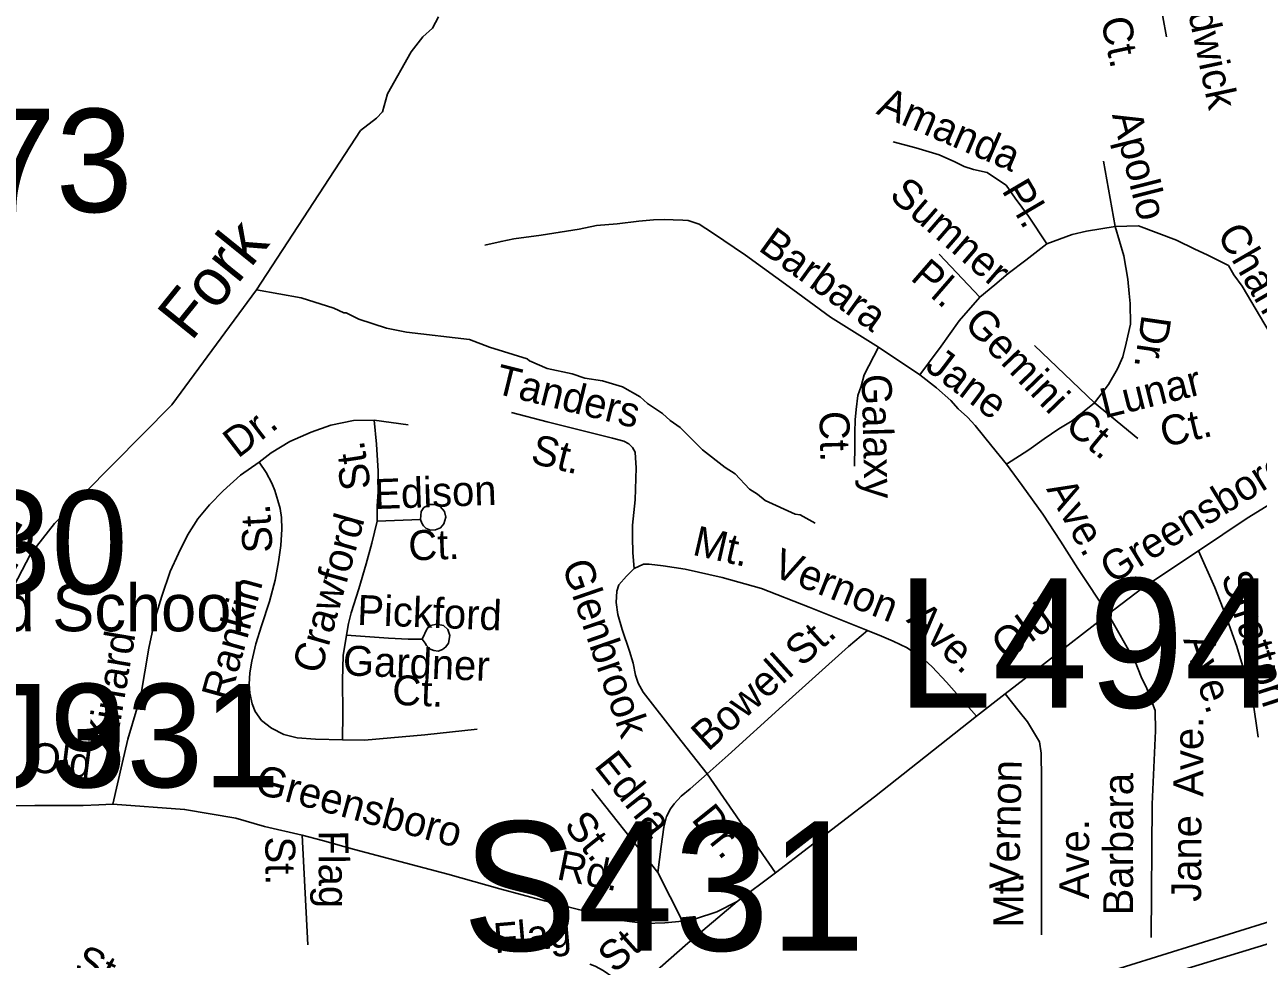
# Model space of a CAD drawing. Extents: x 1547597 to 1699558, y 810033 to 920809.
# Drawn here: x 1640698 to 1644617, y 857071 to 860039 of the extents above; entities that cross this region are included whole.
import ezdxf

# ---------------------------------------------------------------- set-up
doc = ezdxf.new("R2010")
doc.units = 0
for name, color, linetype in [('Exist Cultural Educational Facility High Label', 7, 'Continuous'), ('Exist Hydrographic Creek Single Shore', 7, 'Continuous'), ('Exist Hydrographic Creek Single Shore Label', 7, 'Continuous'), ('Exist Hydrographic Misc Water Feature', 7, 'Continuous'), ('Exist Road Non-System Structure Non-Sys Other Number Label', 7, 'Continuous'), ('Exist Road Non-System Type 51', 7, 'Continuous'), ('Exist Road Non-System Type 51 Label', 7, 'Continuous'), ('Exist Road Primary Interstate Divided Center Attributed', 7, 'Continuous'), ('Exist Road Primary Interstate Structure Cantilever Sign Number Label', 7, 'Continuous'), ('Exist Road Primary Interstate Structure Ovrhead Sign Number Label', 7, 'Continuous')]:
    doc.layers.add(name, color=color, linetype=linetype)

msp = doc.modelspace()

# ---------------------------------------------------------------- linework, layer by layer
at = {"layer": 'Exist Hydrographic Creek Single Shore'}
msp.add_lwpolyline([(1640284.2, 857511.6), (1640292.4, 857570.4), (1640315.6, 857651.7), (1640392, 857737.7), (1640716.6, 858357.6), (1640792.5, 858455.7), (1641165, 858832.4), (1641434, 859196.6), (1641764.9, 859702.9), (1641815.5, 859742), (1641834.5, 859762), (1641850.4, 859819), (1641925.8, 859953), (1641962.2, 860000.5), (1641993.3, 860027.9), (1642012.3, 860063.8)], dxfattribs=at)
at = {"layer": 'Exist Hydrographic Misc Water Feature'}
msp.add_lwpolyline([(1643209.2, 858456.7), (1643161.4, 858483), (1643145.4, 858485.2), (1643049.8, 858528), (1643026, 858548.1), (1643000.1, 858564.3), (1642954.5, 858612.6), (1642922.7, 858632.9), (1642851.1, 858689.4), (1642779.7, 858759.9), (1642747.9, 858782.2), (1642724.1, 858804.4), (1642676.3, 858836.7), (1642652.6, 858856.9), (1642596.8, 858889.3), (1642533, 858907.8), (1642477.1, 858916.3), (1642437.2, 858930.6), (1642357.5, 858947.2), (1642301.7, 858971.6), (1642293.7, 858977.7), (1642174.2, 859014.6), (1642110.4, 859039.1), (1641910.8, 859062.7), (1641846.9, 859075.2), (1641759.1, 859103.9), (1641719.4, 859124.2), (1641711.4, 859124.3), (1641679.5, 859138.5), (1641575.8, 859171.4), (1641434, 859196.6)], dxfattribs=at)
at = {"layer": 'Exist Road Non-System Type 51'}
for p, q in [((1644292, 860181.3), (1644324.7, 860000)), ((1644162.2, 859397.7), (1644124.6, 859605.7)), ((1643732.5, 859174), (1643602.5, 859310.6)), ((1643541.9, 858927.4), (1643409.9, 859015.2)), ((1643905.9, 859020.3), (1644096.6, 858838.8)), ((1644096.6, 858838.8), (1644233.9, 858725.1)), ((1641915.9, 858768), (1641807.9, 858783)), ((1641817.2, 858463.1), (1641955.2, 858467.8)), ((1643812.9, 857914.2), (1643721.7, 857843.1)), ((1642865.7, 857660.1), (1643082.7, 857345.8)), ((1642499.5, 857611.3), (1642709, 857347.5)), ((1641579.1, 857465.8), (1641597.6, 857117.2)), ((1642709, 857347.5), (1642787.2, 857192.7)), ((1643082.7, 857345.8), (1642961, 857255.3))]:
    msp.add_line(p, q, dxfattribs=at)
for points in [[(1643945.2, 859342.9), (1643886.1, 859431), (1643844.2, 859488), (1643815.2, 859528.9), (1643778.7, 859553.6), (1643755.1, 859569.8), (1643712.1, 859579.4), (1643682.3, 859588.8), (1643653, 859603.8), (1643602.6, 859625.4), (1643528.8, 859648.1), (1643456.9, 859666.8)], [(1643409.9, 859015.2), (1643258.1, 859110.5), (1643137.9, 859198.6), (1642988, 859306.7), (1642882.8, 859377.7), (1642840.7, 859405.2), (1642805.8, 859417.3), (1642788.7, 859418.2), (1642758.1, 859419.1), (1642730.2, 859420.9), (1642695, 859419.1), (1642649.1, 859414.6), (1642580.2, 859407), (1642514.2, 859401.2), (1642458.7, 859390.2), (1642398.7, 859380.6), (1642338.3, 859370.5), (1642251.9, 859358.7), (1642211.3, 859350.6), (1642159.1, 859338.9)], [(1644162.2, 859397.7), (1644071.1, 859382.9), (1644025, 859373.2), (1643945.2, 859342.9)], [(1644096.6, 858838.8), (1644140.7, 858896.5), (1644169.5, 858946.5), (1644186.5, 858984.4), (1644197.1, 859028.2), (1644210.5, 859088), (1644209.6, 859153.3), (1644206.8, 859185.2), (1644201.7, 859230.9), (1644189.1, 859305), (1644162.2, 859397.7)], [(1644162.2, 859397.7), (1644235.6, 859399.9), (1644357.2, 859355.1), (1644414.5, 859326.5), (1644453.8, 859308.6), (1644521.8, 859274.5), (1644538.6, 859244.3), (1644565.5, 859208.4), (1644709.6, 858964.9), (1644880.1, 858652.3)], [(1643945.2, 859342.9), (1643878.6, 859291.2), (1643821.7, 859249.3), (1643779.8, 859212.7), (1643732.5, 859174)], [(1643732.5, 859174), (1643665.9, 859098.5), (1643608.9, 859018.2), (1643568.6, 858964.6), (1643541.9, 858927.4)], [(1643409.9, 859015.2), (1643364.6, 858927.4), (1643354.6, 858891.5), (1643344, 858861.7), (1643339.3, 858816.9), (1643335.7, 858784.3), (1643335.4, 858743.7), (1643335.4, 858702.1), (1643333.8, 858637.2)], [(1643541.9, 858927.4), (1643594.4, 858885.7), (1643639.6, 858845.9), (1643663.6, 858818.9), (1643693.3, 858792.9), (1643717, 858766.6), (1643744.1, 858733.3), (1643770.3, 858700.3), (1643816.9, 858643.7)], [(1643816.9, 858643.7), (1643888.1, 858689.5), (1643936.4, 858724.3), (1643983, 858755.7), (1644025.4, 858781.1), (1644096.6, 858838.8)], [(1642633.6, 858312), (1642630, 858362.1), (1642628.6, 858411.5), (1642628.8, 858450), (1642637.4, 858530), (1642640.3, 858631.8), (1642638.5, 858663.9), (1642636.7, 858681.9), (1642628.8, 858696.1), (1642617, 858708.1), (1642601, 858716.3), (1642565.2, 858726.6), (1642357.7, 858778.2), (1642244, 858807.2)], [(1641807.9, 858783), (1641742.5, 858782.5), (1641669.9, 858767.2), (1641607.8, 858744.7), (1641539.6, 858715.2), (1641481.2, 858679.8), (1641443, 858650.3)], [(1641807.9, 858783), (1641815.4, 858707), (1641820.6, 858620.9), (1641820.1, 858554.8), (1641817.6, 858510.9), (1641817.2, 858463.1)], [(1641443, 858650.3), (1641382.8, 858608.8), (1641328.3, 858559), (1641284.6, 858514.5), (1641247.5, 858469.8), (1641215, 858418.1), (1641186.6, 858360.4), (1641160, 858302.7), (1641133.4, 858224.8), (1641112.9, 858159), (1641092, 858059.2), (1641066.6, 857909.6), (1641025.2, 857770.9), (1641007.1, 857692.8), (1640978.1, 857563.8)], [(1641707.1, 857768.1), (1641621.3, 857770.9), (1641563.3, 857775.2), (1641521.3, 857785.7), (1641481.5, 857805.9), (1641449.8, 857830.2), (1641430.1, 857858.4), (1641420.2, 857882.4), (1641412.5, 857916.6), (1641410.9, 857944.6), (1641413.2, 857980.6), (1641419.4, 858018.5), (1641432.3, 858072.9), (1641450.5, 858130.1), (1641475.1, 858207.9), (1641493.6, 858275.7), (1641504.2, 858333.7), (1641510.9, 858385.2), (1641515.1, 858437.6), (1641513.9, 858474.2), (1641508.9, 858503.1), (1641502, 858527.7), (1641492.2, 858559.7), (1641482.5, 858583.7), (1641464.6, 858617.5), (1641443, 858650.3)], [(1643816.9, 858643.7), (1643866.2, 858576.2), (1643932.1, 858484.9), (1643987.8, 858398.6), (1644043.6, 858312.4), (1644139.9, 858167.8)], [(1644776.2, 858591.4), (1644581, 858472.2), (1644426.4, 858368.2)], [(1641955.2, 858467.8), (1641957.3, 858493.8), (1641965.6, 858505.7), (1641983.6, 858515.5), (1641999.6, 858515.4), (1642017.5, 858509.2), (1642031.3, 858493.1), (1642035.2, 858475.8), (1642029.3, 858453.7), (1642018.9, 858441.3), (1642003, 858435.5), (1641986.9, 858433.6), (1641972.8, 858439.7), (1641965, 858447.6), (1641959.2, 858455.8), (1641955.2, 858467.8)], [(1641817.2, 858463.1), (1641800.6, 858393.2), (1641782.1, 858327.3), (1641759.4, 858247.5), (1641734.7, 858171.8), (1641726.4, 858137.9), (1641719.6, 858100.4)], [(1644426.4, 858368.2), (1644246.4, 858249), (1644139.9, 858167.8)], [(1644426.4, 858368.2), (1644478.1, 858252.4), (1644512.8, 858165.5), (1644548, 858065.1), (1644599.7, 857894.3), (1644616, 857777.3)], [(1643375.4, 858115.8), (1643190.2, 858189.4), (1643038.7, 858248.5), (1642913.2, 858283.7), (1642795.4, 858310.7), (1642725.6, 858321.3), (1642681.5, 858325.6), (1642663.7, 858325.8), (1642633.6, 858312)], [(1642633.6, 858312), (1642609.3, 858288.3), (1642585.1, 858260.5), (1642578.3, 858240.1), (1642576.6, 858204.5), (1642582.2, 858166.6), (1642595.8, 858118.5), (1642619.3, 858050.1), (1642630.9, 858012.1), (1642638.5, 857974.1), (1642646.2, 857947.9), (1642662, 857919.8), (1642770.7, 857780.9), (1642865.7, 857660.1)], [(1644139.9, 858167.8), (1643937.1, 858010.5), (1643812.9, 857914.2)], [(1644139.9, 858167.8), (1644225.7, 858017.1), (1644244.3, 857968.7), (1644262.9, 857931.4), (1644288.7, 857861), (1644290, 857796.9), (1644279.7, 857564.1), (1644276, 857141.2)], [(1641959.9, 858087.8), (1641976.2, 858121.6), (1641988.2, 858131.6), (1642006.3, 858135.4), (1642028.2, 858131.2), (1642042.2, 858119.1), (1642048, 858099.2), (1642043.7, 858075), (1642035.6, 858063.2), (1642025.5, 858055.2), (1642011.5, 858049.5), (1641997.6, 858051.6), (1641983.5, 858057.7), (1641973.7, 858067.7), (1641969.6, 858075.7), (1641959.9, 858087.8)], [(1641719.6, 858100.4), (1641709.5, 858036), (1641706.9, 857958), (1641708, 857851.9), (1641707.1, 857768.1)], [(1641719.6, 858100.4), (1641853.9, 858090.7), (1641915.9, 858088.2), (1641959.9, 858087.8)], [(1643375.4, 858115.8), (1643314.9, 858064.2), (1643105.4, 857876.2), (1642932.1, 857719.6), (1642865.7, 857660.1)], [(1643721.7, 857843.1), (1643625.8, 857951.7), (1643580.4, 858000), (1643556.6, 858022.3), (1643532.7, 858038.4), (1643500.9, 858060.6), (1643457.1, 858081.1), (1643419.2, 858097.3), (1643375.4, 858115.8)], [(1643812.9, 857914.2), (1643856.9, 857858.7), (1643882.9, 857825.1), (1643921.6, 857761.5), (1643927.3, 857725.6), (1643927.6, 857644.3), (1643927.6, 857441), (1643927.6, 857148.7)], [(1643721.7, 857843.1), (1643397.3, 857587.5), (1643082.7, 857345.8)], [(1642135.2, 857802.4), (1641969.1, 857783.8), (1641861.1, 857774.8), (1641777.1, 857767.5), (1641707.1, 857768.1)], [(1642865.7, 857660.1), (1642811.3, 857612.6), (1642783.2, 857589), (1642760.9, 857565.2), (1642748.8, 857549.2), (1642736.5, 857525.3), (1642728.2, 857491.4), (1642719.7, 857429.6), (1642709, 857347.5)], [(1640978.1, 857563.8), (1640932.7, 857562), (1640883.7, 857560.2), (1640792.9, 857560.2), (1640729.4, 857560.2), (1640640.4, 857558.4), (1640486.2, 857547.5), (1640351.8, 857533), (1640184.8, 857513), (1640103.2, 857498.6), (1640029.5, 857488.3), (1639978.1, 857481.4), (1639899.2, 857467.7), (1639852.9, 857460.8), (1639789.5, 857450.5)], [(1641579.1, 857465.8), (1641459.2, 857493.6), (1641368.8, 857519.7), (1641205.4, 857547.5), (1640978.1, 857563.8)], [(1642787.2, 857192.7), (1642731.6, 857187.5), (1642669, 857185.7), (1642594.3, 857194.4), (1642535.2, 857210.1), (1642456.9, 857229.2), (1642349.2, 857257), (1642207.3, 857295.3), (1642042.2, 857342.3), (1641889.2, 857382.3), (1641745, 857420.5), (1641643.5, 857448.4), (1641579.1, 857465.8)], [(1642961, 857255.3), (1642804.6, 857123.1), (1642689.9, 857022.2), (1642634.2, 856963.1), (1642596, 856992.7), (1642576.9, 857004.9), (1642566.5, 857015.3), (1642535.2, 857036.2), (1642510.5, 857049.4), (1642492.6, 857055.6)], [(1642961, 857255.3), (1642896.7, 857222.3), (1642828.9, 857199.7), (1642787.2, 857192.7)]]:
    msp.add_lwpolyline(points, dxfattribs=at)
at = {"layer": 'Exist Road Primary Interstate Divided Center Attributed'}
for points in [[(1646680, 857832.7), (1646536.1, 857788.7), (1645205.8, 857361.3), (1644656.5, 857192.1), (1644078.8, 857013.2), (1643956.5, 856968), (1642794, 856598)], [(1644279.6, 857008.4), (1644640.3, 857118), (1645096.7, 857252.1), (1645504.8, 857392.2), (1645777.5, 857477), (1646059.4, 857573.7)]]:
    msp.add_lwpolyline(points, dxfattribs=at)

# ---------------------------------------------------------------- texts
at = {"layer": 'Exist Cultural Educational Facility High Label'}
msp.add_text('Skyland School', height=150, dxfattribs=at).set_placement((1640016, 858113))
at = {"layer": 'Exist Hydrographic Creek Single Shore Label'}
for s, rotation, p in [('Fork', 51.1289, (1641226.7, 859030.6)), ('Middle', 59.6926, (1640442.9, 857921.6))]:
    msp.add_text(s, height=150, rotation=rotation, dxfattribs=at).set_placement(p)
at = {"layer": 'Exist Road Non-System Structure Non-Sys Other Number Label'}
for s, p in [('J373', (1640089.2, 859444)), ('J330', (1640074.3, 858231.8)), ('J9', (1640557.3, 857617.9)), ('J331', (1640557.3, 857617.9))]:
    msp.add_text(s, height=328.08, dxfattribs=at).set_placement(p)
at = {"layer": 'Exist Road Non-System Type 51 Label'}
for s, rotation, p in [('Hardwick', 282.0244, (1644351, 860275.4)), ('Ct.', 282.0244, (1644115.6, 860054.7)), ('Amanda', 336.7636, (1643399.7, 859757.3)), ('Apollo', 284.221, (1644151.3, 859752.9)), ('Sumner', 319.0222, (1643440.3, 859491.6)), ('Pl.', 300.4504, (1643799.7, 859512.7)), ('Barbara', 324.2001, (1643024.8, 859324.8)), ('Chandler', 300.0959, (1644483.2, 859374.3)), ('Pl.', 319.0222, (1643508.1, 859231.6)), ('Gemini', 313.9405, (1643677.7, 859086.2)), ('Dr.', 261.7442, (1644246.7, 859120.5)), ('Jane', 322.9327, (1643553.8, 858946.4)), ('Tanders', 346.0222, (1642186.2, 858869.8)), ('Galaxy', 271.4016, (1643356.4, 858928.9)), ('Lunar', 13.9366, (1644127.6, 858788.3)), ('Dr.', 37.6064, (1641375, 858660)), ('Ct.', 271.4016, (1643222.2, 858811.3)), ('Ct.', 320.3866, (1643997.6, 858756.9)), ('Ct.', 13.3978, (1644317.6, 858696.6)), ('St.', 346.0222, (1642301.1, 858648.3)), ('St.', 98.6101, (1641798, 858568.1)), ('Greensboro', 31.7026, (1644152.5, 858261.2)), ('Edison', 1.9925, (1641809.7, 858501)), ('Ave.', 299.2975, (1643941.8, 858564.7)), ('St.', 93.4353, (1641485.6, 858364.1)), ('Crawford', 74.1614, (1641637.8, 857973.6)), ('Mt.', 347.0793, (1642815.6, 858356.6)), ('Ct.', 1.9925, (1641918, 858337.5)), ('Vernon', 338.3265, (1643067.7, 858291.1)), ('Glenbrook', 288.9272, (1642403.4, 858323.1)), ('Stratton', 287.9302, (1644497.9, 858288.5)), ('Rankin', 74.5076, (1641349.3, 857887.7)), ('Pickford', 357.7296, (1641752.8, 858133.8)), ('Old', 35.8085, (1643813.6, 858017.1)), ('Ave.', 316.8239, (1643496, 858146.6)), ('St.', 41.9071, (1643166.6, 857997.3)), ('Kinard', 80.3419, (1640988.2, 857742.1)), ('Ave.', 287.9302, (1644377.4, 858087.1)), ('Gardner', 357.7296, (1641707.3, 857973.4)), ('Bowell', 42.1005, (1642868.7, 857728.6)), ('Ct.', 357.7296, (1641863.9, 857879.6)), ('Ave.', 89.9569, (1644441.8, 857587.5)), ('Old', 352.908, (1640708, 857668.9)), ('Edna', 308.4633, (1642503.9, 857685)), ('Vernon', 88.9008, (1643857.1, 857293.5)), ('Greensboro', 344.8333, (1641424, 857600.5)), ('Barbara', 89.9569, (1644218.8, 857211)), ('St.', 308.4633, (1642407.7, 857495)), ('Dr.', 308.6595, (1642812.8, 857515.5)), ('Ave.', 89.9721, (1644079.2, 857262.3)), ('Jane', 89.764, (1644434.8, 857253.9)), ('Flag', 270.3866, (1641631, 857480.9)), ('St.', 270.3866, (1641462, 857461.2)), ('Rd.', 348.6288, (1642384.4, 857326.3)), ('Mt.', 89.9721, (1643870.2, 857172)), ('Flag', 4.966, (1642190.8, 857090.5)), ('St.', 41.8023, (1642571.9, 857024.4)), ('St.', 335.6374, (1640850, 857034.6))]:
    msp.add_text(s, height=95, rotation=rotation, dxfattribs=at).set_placement(p)
at = {"layer": 'Exist Road Primary Interstate Structure Cantilever Sign Number Label'}
msp.add_text('L494', height=410.1, dxfattribs=at).set_placement((1643466.3, 857870.8))
at = {"layer": 'Exist Road Primary Interstate Structure Ovrhead Sign Number Label'}
msp.add_text('S431', height=410.1, dxfattribs=at).set_placement((1642087.6, 857099.1))

doc.saveas('drawing.dxf')
